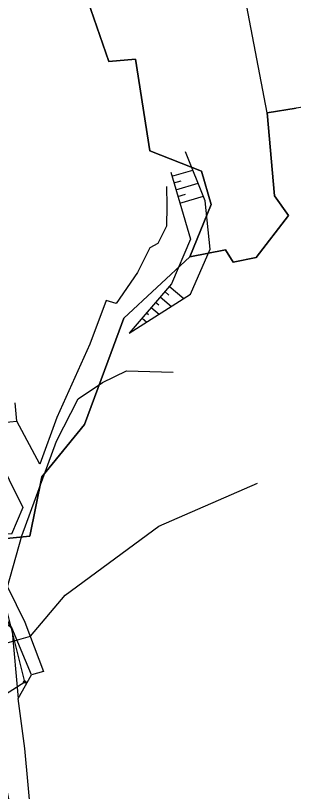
# Model space of a CAD drawing. Extents: x -555887 to -552101, y -1100251 to -1096546.
# Drawn here: x -553816.7 to -553757.1, y -1098359.3 to -1098193.1 of the extents above; entities that cross this region are included whole.
import ezdxf

# ---------------------------------------------------------------- set-up
doc = ezdxf.new("R2010")
doc.units = 0
for name, color, linetype in [('07_ELEKTRO', 7, 'Continuous'), ('PARCELY_VHO', 7, 'Continuous'), ('vrstevnice', 7, 'Continuous'), ('ZSST', 7, 'Continuous'), ('zájem', 7, 'Continuous')]:
    doc.layers.add(name, color=color, linetype=linetype)

msp = doc.modelspace()

# ---------------------------------------------------------------- linework, layer by layer
at = {"layer": '07_ELEKTRO'}
msp.add_lwpolyline([(-553982.61, -1098443.29), (-553898.74, -1098389.37), (-553814.74, -1098335.79), (-553822.57, -1098304.65)], dxfattribs=at)
at = {"layer": 'PARCELY_VHO'}
msp.add_lwpolyline([(-553737.23, -1098191.01), (-553742.7, -1098210.84), (-553756.6, -1098212.95), (-553762.77, -1098213.9), (-553778.52, -1098131.79)], dxfattribs=at)
at = {"layer": 'vrstevnice'}
msp.add_lwpolyline([(-553944.36, -1098326.71), (-553917.43, -1098329.03), (-553893.32, -1098331.6), (-553869.69, -1098334.66), (-553847.04, -1098335.88), (-553838.11, -1098333.56), (-553828.92, -1098329.16), (-553822.56, -1098328.55), (-553813.5, -1098325.98), (-553806.07, -1098317.22), (-553786, -1098302.46), (-553764.88, -1098293.23)], dxfattribs=at)
at = {"layer": 'ZSST'}
for p, q in [((-553783.18, -1098227.51), (-553778.72, -1098226.2)), ((-553782.76, -1098228.95), (-553781.23, -1098228.5)), ((-553782.33, -1098230.39), (-553777.59, -1098228.99)), ((-553781.91, -1098231.83), (-553780.29, -1098231.35)), ((-553781.49, -1098233.27), (-553776.46, -1098231.79)), ((-553783.76, -1098251.04), (-553780.67, -1098253.68)), ((-553785.71, -1098253.33), (-553783.31, -1098255.37)), ((-553784.74, -1098252.19), (-553783.82, -1098252.96)), ((-553786.68, -1098254.47), (-553786, -1098255.05)), ((-553788.63, -1098256.75), (-553788.18, -1098257.14)), ((-553787.65, -1098255.61), (-553785.96, -1098257.06)), ((-553789.6, -1098257.9), (-553788.6, -1098258.74)), ((-553800.81, -1098263.49), (-553800.81, -1098263.49)), ((-553816.16, -1098339.34), (-553813.28, -1098334.26)), ((-553810.74, -1098333.56), (-553813.28, -1098334.26))]:
    msp.add_line(p, q, dxfattribs=at)
for points in [[(-553792.36, -1098261.14), (-553779.24, -1098252.77), (-553774.99, -1098243.14), (-553776.07, -1098232.77), (-553780.29, -1098222.3)], [(-553783.44, -1098226.63), (-553779.23, -1098240.95), (-553783.31, -1098250.51), (-553792.36, -1098261.14)], [(-553784.39, -1098229.67), (-553784.25, -1098233.81), (-553784.38, -1098238.18), (-553786.18, -1098241.89), (-553787.9, -1098242.85), (-553790.54, -1098248.14)], [(-553790.54, -1098248.14), (-553795.15, -1098254.76), (-553797.28, -1098254.08), (-553800.81, -1098263.49)], [(-553800.81, -1098263.49), (-553807.84, -1098279.16), (-553811.51, -1098289.14), (-553816.42, -1098279.93)], [(-553818.43, -1098315.46), (-553815.34, -1098304.5), (-553807.9, -1098284.24), (-553803.29, -1098275.14), (-553798.04, -1098271.68), (-553792.93, -1098269.18), (-553782.94, -1098269.48)], [(-553823.97, -1098280.64), (-553816.42, -1098279.93), (-553816.77, -1098276)], [(-553823.97, -1098280.64), (-553815.12, -1098298.45), (-553817.54, -1098304.12), (-553827.44, -1098303.68), (-553828.88, -1098293.99), (-553836.64, -1098295.06), (-553836.3, -1098300.7), (-553836.61, -1098302.71), (-553837.85, -1098305.64)], [(-553831.4, -1098301.86), (-553828.04, -1098304.42), (-553823.09, -1098309.01), (-553818.43, -1098315.46), (-553814.69, -1098323.03), (-553810.74, -1098333.56)], [(-553982.61, -1098443.29), (-553898.74, -1098389.37), (-553814.74, -1098335.79), (-553822.57, -1098304.65)], [(-553813.28, -1098334.26), (-553817.51, -1098324.21), (-553825.63, -1098311), (-553830.55, -1098307.81), (-553833.82, -1098307.53)], [(-553828.41, -1098315.58), (-553817.51, -1098324.21), (-553816.16, -1098339.34)], [(-553880.92, -1098751.91), (-553871.84, -1098731.55), (-553872.8, -1098722.24), (-553869.81, -1098704.03), (-553861.5, -1098678.92), (-553860.1, -1098662.53), (-553850.24, -1098632.89), (-553840.23, -1098613.91), (-553836.69, -1098605.08), (-553832.74, -1098577), (-553823.82, -1098550.82), (-553817.23, -1098534.33), (-553810.62, -1098531.16), (-553801.92, -1098529.52), (-553802.46, -1098510.5), (-553808.13, -1098504.83), (-553803.98, -1098489.56), (-553808.05, -1098471.62), (-553809.34, -1098447.1), (-553811.49, -1098417.06), (-553812.01, -1098398.44), (-553812.41, -1098374.99), (-553814.7, -1098350.02), (-553816.16, -1098339.34)]]:
    msp.add_lwpolyline(points, dxfattribs=at)
for radius in [0.25, 0.158, 0.05]:
    msp.add_circle((-553814.74, -1098335.79), radius, dxfattribs=at)
at = {"layer": 'zájem'}
for points in [[(-553801.19, -1098189.94), (-553796.69, -1098202.96), (-553790.97, -1098202.46), (-553787.94, -1098222.03), (-553776.83, -1098226.45), (-553774.8, -1098233.56), (-553779.33, -1098244.73), (-553793.5, -1098257.9), (-553796.19, -1098265.28), (-553801.93, -1098280.68), (-553811.08, -1098291.9), (-553813.65, -1098304.59), (-553832.93, -1098306.52), (-553834.84, -1098309.6), (-553837.04, -1098305.33), (-553848.93, -1098273.99), (-553857.57, -1098247.87), (-553865.26, -1098222.5), (-553872.03, -1098204), (-553873.38, -1098200.91), (-553884.8, -1098171.23)], [(-553737.23, -1098191.01), (-553742.7, -1098210.84), (-553756.6, -1098212.95), (-553762.77, -1098213.9), (-553761.18, -1098231.7), (-553758.21, -1098235.89), (-553765.12, -1098244.88), (-553770.09, -1098245.93), (-553771.72, -1098243.29), (-553779.33, -1098244.73), (-553774.8, -1098233.56), (-553776.83, -1098226.45), (-553787.94, -1098222.03), (-553790.97, -1098202.46), (-553796.69, -1098202.96), (-553801.19, -1098189.94)], [(-553819.71, -1098517.47), (-553816.99, -1098366.76), (-553822.39, -1098339.05), (-553834.84, -1098309.6), (-553832.93, -1098306.52), (-553813.65, -1098304.59), (-553811.08, -1098291.9), (-553801.93, -1098280.68), (-553796.19, -1098265.28), (-553793.5, -1098257.9), (-553779.33, -1098244.73), (-553771.72, -1098243.29), (-553770.09, -1098245.93), (-553765.12, -1098244.88), (-553758.21, -1098235.89), (-553761.18, -1098231.7), (-553762.77, -1098213.9), (-553756.6, -1098212.95)]]:
    msp.add_lwpolyline(points, dxfattribs=at)

doc.saveas('drawing.dxf')
